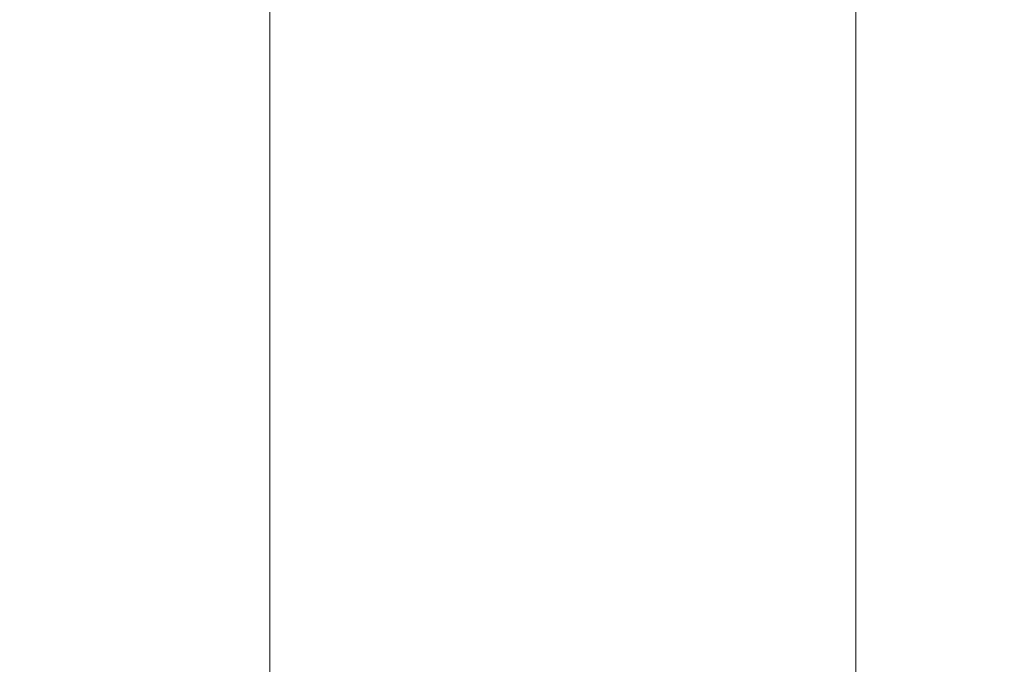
# Model space of a CAD drawing. Header units: inches. Extents: x -223 to 298, y -154 to 347.
# Tile 563 of 656: x -126.307 to -125.902, y -112.043 to -111.778. Entities that reach past the tile are written whole.
import ezdxf

# ---------------------------------------------------------------- set-up
doc = ezdxf.new("R2010")
doc.units = ezdxf.units.IN
doc.header["$MEASUREMENT"] = 0
doc.layers.add('A-FLOR-HRAL', color=1, linetype='Continuous', lineweight=9)

# ---------------------------------------------------------------- blocks, each defined once
blk = doc.blocks.new('Railing - Railing-1256804-_3D_')
at = {"layer": 'A-FLOR-HRAL'}
mesh = blk.add_polyface(dxfattribs=at)
corners = [(-126.70438, -18.58762, 39.25), (-126.67031, -18.55355, 38.99118), (-126.57041, -18.45365, 38.75), (-126.4115, -18.29473, 38.54289), (-126.20438, -18.08762, 38.38398), (-125.96321, -17.84644, 38.28407), (-125.70439, -17.58762, 38.25), (-125.44557, -17.3288, 38.28407), (-125.20438, -17.08762, 38.38398), (-124.99728, -16.88052, 38.54289), (-124.83836, -16.7216, 38.75), (-124.73846, -16.6217, 38.99118), (-124.70438, -16.58762, 39.25), (-124.70438, -113.58762, 39.25), (-124.73846, -113.58762, 38.99118), (-124.83836, -113.58762, 38.75), (-124.99728, -113.58762, 38.54289), (-125.20438, -113.58762, 38.38398), (-125.44557, -113.58762, 38.28407), (-125.70439, -113.58762, 38.25), (-125.96321, -113.58762, 38.28407), (-126.20438, -113.58762, 38.38398), (-126.4115, -113.58762, 38.54289), (-126.57041, -113.58762, 38.75), (-126.67031, -113.58762, 38.99118), (-126.70438, -113.58762, 39.25)]
mesh.append_faces([[corners[k] for k in face] for face in [(13, 14, 11, 12)]], dxfattribs={"vtx1": -1})
mesh.append_faces([[corners[k] for k in face] for face in [(14, 15, 10, 11), (16, 17, 8, 9), (15, 16, 9, 10), (17, 18, 7, 8), (6, 7, 18, 19), (20, 21, 4, 5), (21, 22, 3, 4), (23, 24, 1, 2), (22, 23, 2, 3), (19, 20, 5, 6)]], dxfattribs={"vtx1": -1, "vtx3": -1})
mesh.append_faces([[corners[k] for k in face] for face in [(24, 25, 0, 1)]], dxfattribs={"vtx3": -1})
mesh = blk.add_polyface(dxfattribs=at)
corners = [(-124.70438, -16.58762, 39.25), (-124.73846, -16.6217, 39.50882), (-124.83836, -16.7216, 39.75), (-124.99728, -16.88052, 39.95711), (-125.20438, -17.08762, 40.11602), (-125.44557, -17.3288, 40.21593), (-125.70439, -17.58762, 40.25), (-125.96321, -17.84644, 40.21593), (-126.20438, -18.08762, 40.11602), (-126.4115, -18.29473, 39.95711), (-126.57041, -18.45365, 39.75), (-126.67031, -18.55355, 39.50882), (-126.70438, -18.58762, 39.25), (-126.70438, -113.58762, 39.25), (-126.67031, -113.58762, 39.50882), (-126.57041, -113.58762, 39.75), (-126.4115, -113.58762, 39.95711), (-126.20438, -113.58762, 40.11602), (-125.96321, -113.58762, 40.21593), (-125.70439, -113.58762, 40.25), (-125.44557, -113.58762, 40.21593), (-125.20438, -113.58762, 40.11602), (-124.99728, -113.58762, 39.95711), (-124.83836, -113.58762, 39.75), (-124.73846, -113.58762, 39.50882), (-124.70438, -113.58762, 39.25)]
mesh.append_faces([[corners[k] for k in face] for face in [(1, 24, 25, 0)]], dxfattribs={"vtx0": -1})
mesh.append_faces([[corners[k] for k in face] for face in [(11, 14, 15, 10), (9, 16, 17, 8), (10, 15, 16, 9), (8, 17, 18, 7), (19, 6, 7, 18), (5, 20, 21, 4), (4, 21, 22, 3), (2, 23, 24, 1), (3, 22, 23, 2), (20, 5, 6, 19)]], dxfattribs={"vtx0": -1, "vtx2": -1})
mesh.append_faces([[corners[k] for k in face] for face in [(12, 13, 14, 11)]], dxfattribs={"vtx2": -1})

msp = doc.modelspace()

# ---------------------------------------------------------------- block references
at = {"layer": 'A-FLOR-HRAL'}
msp.add_blockref('Railing - Railing-1256804-_3D_', (0, 0), dxfattribs=at)

doc.saveas('drawing.dxf')
